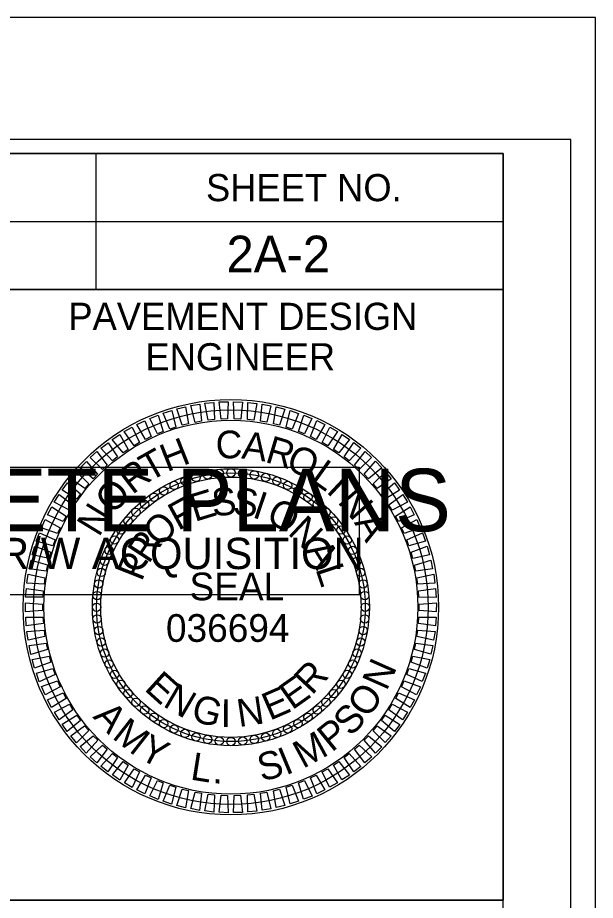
# Model space of a CAD drawing. Extents: x 958711 to 962106, y 831169 to 840840.
# Drawn here: x 960288.4 to 960394.8, y 839452.8 to 839615.4 of the extents above; entities that cross this region are included whole.
import ezdxf

# ---------------------------------------------------------------- set-up
doc = ezdxf.new("R2010")
doc.units = 0
for name, color, linetype in [('Old_Level_1', 7, 'Continuous'), ('Sheet Data Field CELL', 7, 'Continuous'), ('Sheet PE Seal Cell', 7, 'Continuous'), ('Sheet Plot Border Inside CELL', 7, 'Continuous'), ('Sheet Plot Border Outside CELL', 7, 'Continuous'), ('Sheet Sticker Exception Certification CELL', 7, 'Continuous'), ('Sheet Sticker Incomplete CELL', 7, 'Continuous'), ('Sheet Typical CELL', 7, 'Continuous')]:
    doc.layers.add(name, color=color, linetype=linetype)

msp = doc.modelspace()

# ---------------------------------------------------------------- linework, layer by layer
at = {"layer": 'Sheet PE Seal Cell'}
for points in [[(960325.89, 839541.44), (960325.54, 839544.61), (960327.19, 839544.64), (960327.06, 839541.49)], [(960328.31, 839541.48), (960328.18, 839544.67), (960329.83, 839544.58), (960329.48, 839541.45)], [(960330.73, 839541.36), (960330.82, 839544.54), (960332.46, 839544.34), (960331.89, 839541.24)], [(960316.42, 839539.61), (960315.21, 839542.55), (960316.78, 839543.03), (960317.52, 839539.98)], [(960318.73, 839540.32), (960317.73, 839543.34), (960319.34, 839543.71), (960319.86, 839540.6)], [(960321.09, 839540.86), (960320.3, 839543.94), (960321.93, 839544.2), (960322.24, 839541.07)], [(960323.48, 839541.24), (960322.91, 839544.37), (960324.55, 839544.51), (960324.64, 839541.36)], [(960333.13, 839541.06), (960333.44, 839544.23), (960335.06, 839543.91), (960334.28, 839540.87)], [(960335.51, 839540.6), (960336.04, 839543.74), (960337.63, 839543.31), (960336.64, 839540.32)], [(960337.84, 839539.97), (960338.59, 839543.06), (960340.15, 839542.52), (960338.95, 839539.62)], [(960314.16, 839538.74), (960312.74, 839541.6), (960314.28, 839542.19), (960315.23, 839539.19)], [(960340.13, 839539.18), (960341.1, 839542.21), (960342.61, 839541.57), (960341.21, 839538.75)], [(960309.84, 839536.55), (960308.05, 839539.18), (960309.49, 839539.98), (960310.85, 839537.14)], [(960311.96, 839537.72), (960310.35, 839540.47), (960311.85, 839541.17), (960313.01, 839538.24)], [(960342.36, 839538.23), (960343.53, 839541.19), (960345, 839540.44), (960343.41, 839537.73)], [(960344.51, 839537.13), (960345.89, 839540), (960347.3, 839539.15), (960345.53, 839536.56)], [(960307.81, 839535.23), (960305.84, 839537.73), (960307.22, 839538.63), (960308.78, 839535.89)], [(960346.59, 839535.88), (960348.16, 839538.65), (960349.51, 839537.7), (960347.56, 839535.24)], [(960305.88, 839533.78), (960303.74, 839536.13), (960305.05, 839537.12), (960306.79, 839534.5)], [(960348.57, 839534.49), (960350.33, 839537.14), (960351.61, 839536.11), (960349.49, 839533.78)], [(960304.05, 839532.19), (960301.75, 839534.39), (960302.99, 839535.47), (960304.91, 839532.98)], [(960350.45, 839532.97), (960352.39, 839535.49), (960353.6, 839534.37), (960351.32, 839532.2)], [(960302.34, 839530.48), (960299.89, 839532.51), (960301.06, 839533.68), (960303.14, 839531.33)], [(960352.22, 839531.32), (960354.33, 839533.7), (960355.46, 839532.49), (960353.03, 839530.49)], [(960300.75, 839528.66), (960298.16, 839530.51), (960299.25, 839531.76), (960301.49, 839529.55)], [(960353.87, 839529.55), (960356.14, 839531.77), (960357.18, 839530.49), (960354.62, 839528.66)], [(960299.29, 839526.72), (960296.58, 839528.39), (960297.58, 839529.71), (960299.97, 839527.67)], [(960355.39, 839527.67), (960357.82, 839529.73), (960358.76, 839528.38), (960356.08, 839526.73)], [(960297.97, 839524.7), (960295.15, 839526.17), (960296.05, 839527.56), (960298.58, 839525.69)], [(960356.78, 839525.68), (960359.34, 839527.57), (960360.19, 839526.16), (960357.4, 839524.7)], [(960296.8, 839522.58), (960293.88, 839523.86), (960294.68, 839525.3), (960297.34, 839523.61)], [(960358.02, 839523.61), (960360.71, 839525.31), (960361.46, 839523.84), (960358.57, 839522.58)], [(960295.77, 839520.39), (960292.78, 839521.46), (960293.47, 839522.95), (960296.24, 839521.45)], [(960359.12, 839521.45), (960361.92, 839522.96), (960362.56, 839521.44), (960359.6, 839520.39)], [(960294.91, 839518.13), (960291.84, 839518.99), (960292.43, 839520.53), (960295.3, 839519.23)], [(960360.06, 839519.22), (960362.96, 839520.53), (960363.5, 839518.97), (960360.47, 839518.13)], [(960294.2, 839515.81), (960291.08, 839516.46), (960291.56, 839518.03), (960294.51, 839516.94)], [(960360.85, 839516.93), (960363.83, 839518.04), (960364.26, 839516.45), (960361.18, 839515.81)], [(960293.65, 839513.46), (960290.5, 839513.88), (960290.87, 839515.49), (960293.89, 839514.6)], [(960361.47, 839514.59), (960364.53, 839515.49), (960364.84, 839513.87), (960361.72, 839513.46)], [(960293.27, 839511.07), (960290.09, 839511.27), (960290.35, 839512.9), (960293.42, 839512.22)], [(960361.93, 839512.22), (960365.04, 839512.9), (960365.24, 839511.26), (960362.1, 839511.06)], [(960293.06, 839508.66), (960289.87, 839508.64), (960290.02, 839510.28), (960293.13, 839509.82)], [(960362.23, 839509.82), (960365.38, 839510.28), (960365.46, 839508.63), (960362.32, 839508.65)], [(960293.01, 839506.24), (960289.84, 839505.99), (960289.87, 839507.64), (960293.01, 839507.4)], [(960362.35, 839507.4), (960365.53, 839507.64), (960365.5, 839505.99), (960362.36, 839506.23)], [(960293.14, 839503.82), (960289.99, 839503.36), (960289.9, 839505), (960293.05, 839504.98)], [(960362.31, 839504.98), (960365.49, 839505), (960365.35, 839503.36), (960362.23, 839503.82)], [(960293.43, 839501.42), (960290.32, 839500.73), (960290.12, 839502.37), (960293.26, 839502.57)], [(960362.1, 839502.57), (960365.27, 839502.36), (960365.01, 839500.74), (960361.94, 839501.41)], [(960293.89, 839499.04), (960290.84, 839498.14), (960290.52, 839499.76), (960293.64, 839500.18)], [(960361.72, 839500.18), (960364.87, 839499.75), (960364.5, 839498.15), (960361.48, 839499.04)], [(960294.52, 839496.7), (960291.53, 839495.59), (960291.11, 839497.19), (960294.19, 839497.82)], [(960361.17, 839497.82), (960364.29, 839497.18), (960363.8, 839495.6), (960360.86, 839496.7)], [(960295.3, 839494.41), (960292.4, 839493.1), (960291.87, 839494.66), (960294.9, 839495.51)], [(960360.46, 839495.51), (960363.53, 839494.65), (960362.93, 839493.11), (960360.07, 839494.41)], [(960296.25, 839492.18), (960293.45, 839490.67), (960292.8, 839492.19), (960295.77, 839493.25)], [(960359.59, 839493.25), (960362.59, 839492.18), (960361.89, 839490.68), (960359.12, 839492.18)], [(960297.34, 839490.03), (960294.66, 839488.32), (960293.91, 839489.79), (960296.79, 839491.05)], [(960358.57, 839491.05), (960361.48, 839489.78), (960360.68, 839488.34), (960358.03, 839490.02)], [(960298.59, 839487.95), (960296.03, 839486.06), (960295.18, 839487.48), (960297.97, 839488.94)], [(960357.39, 839488.94), (960360.21, 839487.46), (960359.31, 839486.08), (960356.78, 839487.95)], [(960299.98, 839485.97), (960297.55, 839483.91), (960296.61, 839485.26), (960299.29, 839486.91)], [(960356.07, 839486.91), (960358.78, 839485.24), (960357.79, 839483.92), (960355.39, 839485.96)], [(960301.5, 839484.09), (960299.22, 839481.86), (960298.19, 839483.14), (960300.74, 839484.97)], [(960354.61, 839484.98), (960357.2, 839483.12), (960356.12, 839481.88), (960353.87, 839484.08)], [(960303.15, 839482.32), (960301.03, 839479.94), (960299.91, 839481.14), (960302.33, 839483.15)], [(960353.03, 839483.15), (960355.48, 839481.12), (960354.31, 839479.96), (960352.22, 839482.31)], [(960304.92, 839480.66), (960302.97, 839478.14), (960301.77, 839479.27), (960304.05, 839481.44)], [(960351.31, 839481.44), (960353.62, 839479.24), (960352.37, 839478.16), (960350.45, 839480.66)], [(960306.8, 839479.14), (960305.03, 839476.49), (960303.75, 839477.53), (960305.87, 839479.85)], [(960349.49, 839479.86), (960351.63, 839477.5), (960350.31, 839476.51), (960348.57, 839479.13)], [(960308.78, 839477.75), (960307.2, 839474.98), (960305.85, 839475.93), (960307.81, 839478.4)], [(960347.55, 839478.4), (960349.53, 839475.9), (960348.14, 839475.01), (960346.59, 839477.74)], [(960310.85, 839476.5), (960309.47, 839473.63), (960308.06, 839474.48), (960309.84, 839477.08)], [(960345.52, 839477.08), (960347.32, 839474.45), (960345.87, 839473.66), (960344.52, 839476.49)], [(960313.01, 839475.4), (960311.83, 839472.44), (960310.36, 839473.19), (960311.96, 839475.91)], [(960315.23, 839474.45), (960314.27, 839471.42), (960312.75, 839472.07), (960314.15, 839474.88)], [(960341.21, 839474.89), (960342.62, 839472.04), (960341.08, 839471.45), (960340.13, 839474.45)], [(960343.4, 839475.91), (960345.01, 839473.16), (960343.52, 839472.47), (960342.36, 839475.39)], [(960317.52, 839473.66), (960316.77, 839470.57), (960315.21, 839471.11), (960316.41, 839474.02)], [(960319.86, 839473.04), (960319.33, 839469.9), (960317.73, 839470.33), (960318.73, 839473.31)], [(960336.63, 839473.32), (960337.64, 839470.3), (960336.03, 839469.93), (960335.51, 839473.03)], [(960338.95, 839474.02), (960340.16, 839471.08), (960338.58, 839470.6), (960337.84, 839473.66)], [(960322.24, 839472.57), (960321.92, 839469.41), (960320.3, 839469.72), (960321.09, 839472.77)], [(960324.64, 839472.28), (960324.55, 839469.09), (960322.91, 839469.3), (960323.48, 839472.39)], [(960327.05, 839472.15), (960327.18, 839468.97), (960325.54, 839469.05), (960325.89, 839472.18)], [(960329.47, 839472.19), (960329.83, 839469.03), (960328.18, 839469), (960328.31, 839472.14)], [(960331.88, 839472.4), (960332.46, 839469.27), (960330.81, 839469.12), (960330.73, 839472.27)], [(960334.28, 839472.78), (960335.06, 839469.69), (960333.44, 839469.43), (960333.13, 839472.57)]]:
    msp.add_lwpolyline(points, close=True, dxfattribs=at)
for centre, radius in [((960327.68, 839506.82), 38.25), ((960327.68, 839506.82), 36.34), ((960327.68, 839506.82), 34.43), ((960327.68, 839506.82), 25.5), ((960327.68, 839506.82), 24.74), ((960323.39, 839531.18), 0.765), ((960325.53, 839531.46), 0.765), ((960327.68, 839531.55), 0.765), ((960329.84, 839531.46), 0.765), ((960331.98, 839531.18), 0.765), ((960327.68, 839506.82), 23.97), ((960317.23, 839529.24), 0.765), ((960319.22, 839530.06), 0.765), ((960321.28, 839530.71), 0.765), ((960334.09, 839530.71), 0.765), ((960336.14, 839530.06), 0.765), ((960338.14, 839529.24), 0.765), ((960315.31, 839528.24), 0.765), ((960340.05, 839528.24), 0.765), ((960313.49, 839527.08), 0.765), ((960341.87, 839527.08), 0.765), ((960310.19, 839524.31), 0.765), ((960311.78, 839525.77), 0.765), ((960343.58, 839525.77), 0.765), ((960345.17, 839524.31), 0.765), ((960308.73, 839522.72), 0.765), ((960346.63, 839522.72), 0.765), ((960307.42, 839521.01), 0.765), ((960347.95, 839521.01), 0.765), ((960306.26, 839519.19), 0.765), ((960349.11, 839519.19), 0.765), ((960305.26, 839517.27), 0.765), ((960350.1, 839517.27), 0.765), ((960304.44, 839515.28), 0.765), ((960350.93, 839515.28), 0.765), ((960303.79, 839513.22), 0.765), ((960351.58, 839513.22), 0.765), ((960303.32, 839511.11), 0.765), ((960352.04, 839511.11), 0.765), ((960303.04, 839508.97), 0.765), ((960352.33, 839508.97), 0.765), ((960302.95, 839506.82), 0.765), ((960352.42, 839506.82), 0.765), ((960303.04, 839504.66), 0.765), ((960352.33, 839504.66), 0.765), ((960303.32, 839502.52), 0.765), ((960352.04, 839502.52), 0.765), ((960303.79, 839500.41), 0.765), ((960351.58, 839500.41), 0.765), ((960304.44, 839498.36), 0.765), ((960350.93, 839498.36), 0.765), ((960305.26, 839496.36), 0.765), ((960350.1, 839496.36), 0.765), ((960306.26, 839494.45), 0.765), ((960349.11, 839494.45), 0.765), ((960307.42, 839492.63), 0.765), ((960347.95, 839492.63), 0.765), ((960308.73, 839490.92), 0.765), ((960346.63, 839490.92), 0.765), ((960310.19, 839489.32), 0.765), ((960345.17, 839489.32), 0.765), ((960311.78, 839487.87), 0.765), ((960343.58, 839487.87), 0.765), ((960313.49, 839486.55), 0.765), ((960315.31, 839485.39), 0.765), ((960340.05, 839485.39), 0.765), ((960341.87, 839486.55), 0.765), ((960317.23, 839484.4), 0.765), ((960338.14, 839484.4), 0.765), ((960319.22, 839483.57), 0.765), ((960321.28, 839482.92), 0.765), ((960323.39, 839482.46), 0.765), ((960325.53, 839482.17), 0.765), ((960327.68, 839482.08), 0.765), ((960329.84, 839482.17), 0.765), ((960331.98, 839482.46), 0.765), ((960334.09, 839482.92), 0.765), ((960336.14, 839483.57), 0.765)]:
    msp.add_circle(centre, radius, dxfattribs=at)
at = {"layer": 'Sheet Plot Border Inside CELL'}
msp.add_lwpolyline([(960390.3, 839592.94), (958723.8, 839592.94), (958723.8, 838537.84), (960390.3, 838537.84)], close=True, dxfattribs=at)
at = {"layer": 'Sheet Plot Border Outside CELL'}
msp.add_lwpolyline([(960394.8, 839615.39), (958710.8, 839615.39), (958710.8, 838515.39), (960394.8, 838515.39)], close=True, dxfattribs=at)
at = {"layer": 'Sheet Sticker Exception Certification CELL'}
msp.add_line((960177.75, 839452.84), (960377.79, 839452.84), dxfattribs=at)
at = {"layer": 'Sheet Sticker Incomplete CELL'}
msp.add_lwpolyline([(960204.3, 839509.09), (960204.3, 839532.59), (960351.3, 839532.59), (960351.3, 839509.09)], close=True, dxfattribs=at)
at = {"layer": 'Sheet Typical CELL'}
for p, q in [((960302.8, 839590.34), (960302.8, 839565.34)), ((960177.75, 839577.84), (960377.8, 839577.84))]:
    msp.add_line(p, q, dxfattribs=at)
for points in [[(960377.8, 839590.39), (958877.8, 839590.39), (958877.8, 838540.39), (960377.8, 838540.39)], [(960177.75, 839590.39), (960377.8, 839590.39), (960377.8, 839565.34), (960177.75, 839565.34)], [(960277.8, 839565.34), (960377.8, 839565.34), (960377.8, 839452.84), (960277.8, 839452.84)]]:
    msp.add_lwpolyline(points, close=True, dxfattribs=at)

# ---------------------------------------------------------------- texts
at = {"layer": 'Old_Level_1'}
for s, rotation, p in [('N', 66.0368, (960356.35, 839491.26)), ('O', 55.3117, (960352.96, 839486.2)), ('A', 312.9092, (960302.12, 839486.56)), ('S', 47.1983, (960349.8, 839482.84)), ('M', 321.9567, (960305.62, 839482.79)), ('P', 39.2185, (960346.25, 839480)), ('Y', 332.6628, (960310.47, 839479.11)), ('M', 28.5124, (960340.95, 839477.02)), ('L', 351.0246, (960320.07, 839475.1)), ('S', 14.4591, (960333.32, 839474.69)), ('I', 22.5724, (960337.79, 839475.81)), ('.', 358.4898, (960324.26, 839474.38))]:
    msp.add_text(s, height=5.1, rotation=rotation, dxfattribs=at).set_placement(p)
at = {"layer": 'Sheet Data Field CELL'}
msp.add_text('2A-2', height=6.75, dxfattribs=at).set_placement((960326.87, 839568.49))
at = {"layer": 'Sheet PE Seal Cell'}
for s, rotation, p in [('C', 1.9618, (960324.96, 839534.15)), ('A', 352.4568, (960329.51, 839534.23)), ('R', 343.4093, (960333.8, 839533.6)), ('H', 21.601, (960315.93, 839531.65)), ('O', 335.2006, (960337.56, 839532.45)), ('T', 29.3903, (960312.67, 839529.83)), ('R', 37.5989, (960309.54, 839527.45)), ('L', 324.4755, (960342.16, 839530.17)), ('O', 48.3241, (960306.02, 839523.71)), ('I', 317.0103, (960345.07, 839528.09)), ('E', 16.986, (960321.02, 839522.51)), ('S', 5.2237, (960324.36, 839523.54)), ('S', 353.2648, (960327.9, 839523.87)), ('N', 311.0704, (960347.18, 839526.17)), ('F', 28.6639, (960317.98, 839520.84)), ('I', 341.3058, (960331.43, 839523.45)), ('N', 58.5345, (960303.37, 839519.6)), ('O', 332.5504, (960333.92, 839522.69)), ('O', 44.4727, (960314.53, 839517.67)), ('N', 316.7416, (960338, 839520.39)), ('A', 300.8599, (960350.3, 839522.41)), ('R', 56.5721, (960312.55, 839514.67)), ('P', 68.3344, (960311.26, 839511.42)), ('A', 301.6915, (960341.18, 839517.25)), ('L', 288.3556, (960343.22, 839513.85)), ('R', 47.043, (960342.61, 839490.48)), ('E', 317.8506, (960311.56, 839491.66)), ('E', 35.2807, (960338.97, 839487.78)), ('N', 329.6129, (960314.98, 839488.69)), ('E', 23.5185, (960334.85, 839485.88)), ('G', 344.6629, (960320.13, 839486.01)), ('I', 359.713, (960325.79, 839484.77)), ('N', 8.4684, (960329.17, 839484.73))]:
    msp.add_text(s, height=5.1, rotation=rotation, dxfattribs=at).set_placement(p)
for s, p in [('SEAL', (960320.06, 839508.09)), ('036694', (960315.72, 839500.44))]:
    msp.add_text(s, height=5.101, dxfattribs=at).set_placement(p)
at = {"layer": 'Sheet Sticker Incomplete CELL'}
for s, height, p in [('INCOMPLETE PLANS', 11.52, (960213.25, 839520.79)), ('DO NOT USE FOR R/W ACQUISITION', 5.76, (960216.5, 839513.84))]:
    msp.add_text(s, height=height, dxfattribs=at).set_placement(p)
at = {"layer": 'Sheet Typical CELL'}
for s, height, p in [('SHEET NO.', 5, (960323.1, 839581.59)), ('PAVEMENT DESIGN', 5.0001, (960297.75, 839557.89)), ('ENGINEER', 5, (960311.95, 839550.44))]:
    msp.add_text(s, height=height, dxfattribs=at).set_placement(p)

doc.saveas('drawing.dxf')
